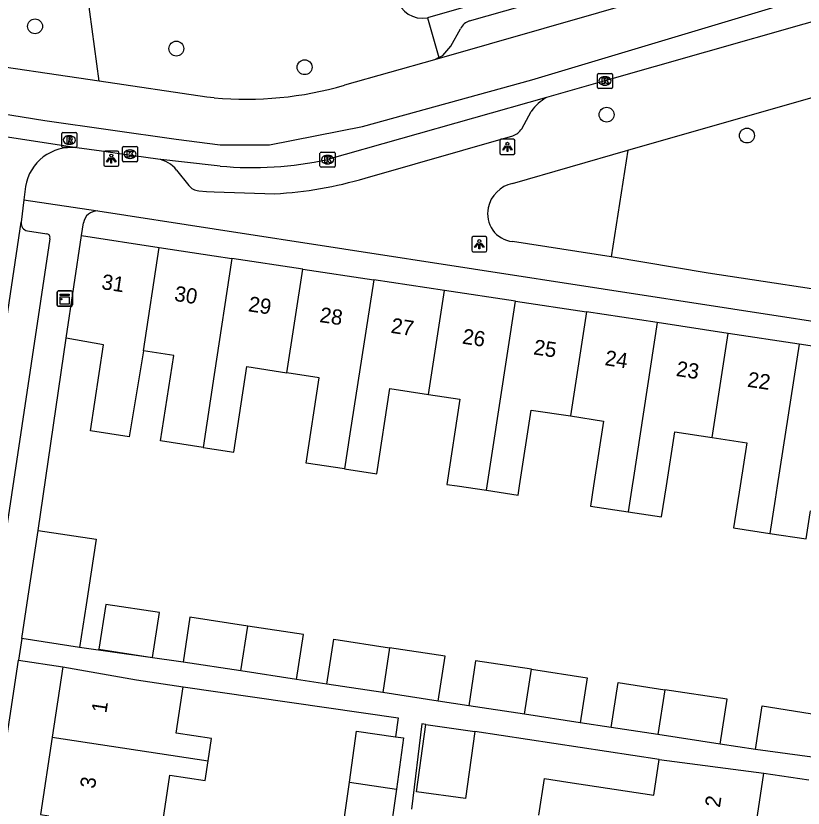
# Model space of a CAD drawing. Extents: x 162172 to 163187, y 382874 to 383684.
# Drawn here: x 162987 to 163038.7, y 383228.8 to 383280.9 of the extents above; entities that cross this region are included whole.
import ezdxf

# ---------------------------------------------------------------- set-up
doc = ezdxf.new("R2010")
doc.units = 0
for name, color, linetype in [('IMGEO_Boom', 7, 'Continuous'), ('IMGEO_Groenvoorziening', 7, 'Continuous'), ('IMGEO_Kast', 7, 'Continuous'), ('IMGEO_Kolk', 7, 'Continuous'), ('IMGEO_Lichtpunt', 7, 'Continuous'), ('IMGEO_Muur', 7, 'Continuous'), ('IMGEO_Pand', 7, 'Continuous'), ('IMGEO_Pand_nummerreeks', 7, 'Continuous'), ('IMGEO_Parkeervlak_open', 7, 'Continuous'), ('IMGEO_Rijbaan_lokaal_gesloten', 7, 'Continuous'), ('IMGEO_Rijbaan_lokaal_open', 7, 'Continuous'), ('IMGEO_Rioolput', 7, 'Continuous'), ('IMGEO_Voetpad_open', 7, 'Continuous')]:
    doc.layers.add(name, color=color, linetype=linetype)

msp = doc.modelspace()

# ---------------------------------------------------------------- linework, layer by layer
at = {"layer": 'IMGEO_Boom'}
for centre in [(162988.226, 383280.206), (162997.505, 383278.745), (163005.93, 383277.52), (163025.763, 383274.399), (163034.98, 383273.029)]:
    msp.add_circle(centre, 0.489, dxfattribs=at)
at = {"layer": 'IMGEO_Groenvoorziening'}
for points in [[(162992.43, 383276.599), (162990.743, 383289.153)], [(163027.16, 383272.057), (163026.073, 383265.053)]]:
    msp.add_lwpolyline(points, dxfattribs=at)
msp.add_arc((163013.659, 383282.465), 1.722, 106.7844, 281.2477, dxfattribs=at)
at = {"layer": 'IMGEO_Kast'}
for p, q in [((162989.679, 383261.888), (162989.679, 383262.729)), ((162989.679, 383262.729), (162989.679, 383261.888)), ((162989.754, 383262.813), (162990.595, 383262.813)), ((162990.595, 383262.813), (162989.754, 383262.813)), ((162990.679, 383262.738), (162990.679, 383261.897)), ((162990.679, 383261.897), (162990.679, 383262.738)), ((162990.604, 383261.813), (162989.763, 383261.813)), ((162989.763, 383261.813), (162990.604, 383261.813))]:
    msp.add_line(p, q, dxfattribs=at)
for points in [[(162989.874, 383262.603), (162990.474, 383262.603), (162990.474, 383262.518), (162989.874, 383262.518), (162989.874, 383262.603)], [(162989.874, 383262.428), (162990.474, 383262.428), (162990.474, 383261.939), (162989.874, 383261.939), (162989.874, 383262.428)]]:
    msp.add_lwpolyline(points, dxfattribs=at)
msp.add_circle((162989.958, 383262.277), 0.0377, dxfattribs=at)
for centre, start, end in [((162989.757, 383262.735), 92.4484, 184.2845), ((162989.757, 383262.735), 92.4484, 184.2845), ((162990.601, 383262.735), 2.4484, 94.2845), ((162990.601, 383262.735), 2.4484, 94.2845), ((162989.757, 383261.891), 182.4484, 274.2845), ((162989.757, 383261.891), 182.4484, 274.2845), ((162990.601, 383261.891), 272.4484, 4.2845), ((162990.601, 383261.891), 272.4484, 4.2845)]:
    msp.add_arc(centre, 0.0779, start, end, dxfattribs=at)
at = {"layer": 'IMGEO_Kolk'}
for p, q in [((163025.231, 383277.117), (163026.083, 383277.117)), ((163025.156, 383276.191), (163025.156, 383277.043)), ((163025.644, 383276.897), (163025.669, 383276.897)), ((163026.157, 383277.043), (163026.157, 383276.191)), ((163026.083, 383276.117), (163025.231, 383276.117)), ((163025.667, 383276.337), (163025.642, 383276.337)), ((162993.965, 383271.381), (162993.965, 383272.233)), ((162994.04, 383272.307), (162994.892, 383272.307)), ((162994.453, 383272.087), (162994.478, 383272.087)), ((162994.966, 383272.233), (162994.966, 383271.381)), ((163007.016, 383271.945), (163007.868, 383271.945)), ((162994.476, 383271.527), (162994.451, 383271.527)), ((163006.941, 383271.019), (163006.941, 383271.871)), ((163007.429, 383271.725), (163007.454, 383271.725)), ((163007.942, 383271.871), (163007.942, 383271.019)), ((162994.892, 383271.307), (162994.04, 383271.307)), ((163007.868, 383270.945), (163007.016, 383270.945)), ((163007.452, 383271.165), (163007.427, 383271.165))]:
    msp.add_line(p, q, dxfattribs=at)
for points in [[(163025.231, 383277.117), (163026.083, 383277.117)], [(163025.156, 383276.191), (163025.156, 383277.043)], [(163025.477, 383276.817), (163025.6, 383276.817), (163025.6, 383276.666), (163025.73, 383276.817), (163025.894, 383276.817), (163025.748, 383276.666), (163025.901, 383276.417), (163025.749, 383276.417), (163025.664, 383276.581), (163025.6, 383276.514), (163025.6, 383276.417), (163025.477, 383276.417), (163025.477, 383276.817)], [(163026.157, 383277.043), (163026.157, 383276.191)], [(163026.083, 383276.117), (163025.231, 383276.117)], [(162993.965, 383271.381), (162993.965, 383272.233)], [(162994.04, 383272.307), (162994.892, 383272.307)], [(162994.286, 383272.007), (162994.409, 383272.007), (162994.409, 383271.856), (162994.539, 383272.007), (162994.703, 383272.007), (162994.557, 383271.856), (162994.71, 383271.607), (162994.558, 383271.607), (162994.473, 383271.771), (162994.409, 383271.704), (162994.409, 383271.607), (162994.286, 383271.607), (162994.286, 383272.007)], [(162994.966, 383272.233), (162994.966, 383271.381)], [(163007.016, 383271.945), (163007.868, 383271.945)], [(163006.941, 383271.019), (163006.941, 383271.871)], [(163007.262, 383271.645), (163007.385, 383271.645), (163007.385, 383271.494), (163007.515, 383271.645), (163007.679, 383271.645), (163007.533, 383271.494), (163007.686, 383271.245), (163007.534, 383271.245), (163007.449, 383271.409), (163007.385, 383271.342), (163007.385, 383271.245), (163007.262, 383271.245), (163007.262, 383271.645)], [(163007.942, 383271.871), (163007.942, 383271.019)], [(162994.892, 383271.307), (162994.04, 383271.307)], [(163007.868, 383270.945), (163007.016, 383270.945)]]:
    msp.add_lwpolyline(points, dxfattribs=at)
for centre, start, end in [((163025.233, 383277.041), 91.552, 178.448), ((163025.233, 383277.041), 91.552, 178.448), ((163026.081, 383277.041), 1.552, 88.448), ((163026.081, 383277.041), 1.552, 88.448), ((163025.233, 383276.193), 181.552, 268.448), ((163025.233, 383276.193), 181.552, 268.448), ((163026.081, 383276.193), 271.552, 358.448), ((163026.081, 383276.193), 271.552, 358.448), ((162994.042, 383272.231), 91.552, 178.448), ((162994.042, 383272.231), 91.552, 178.448), ((162994.89, 383272.231), 1.552, 88.448), ((162994.89, 383272.231), 1.552, 88.448), ((163007.018, 383271.869), 91.552, 178.448), ((163007.018, 383271.869), 91.552, 178.448), ((163007.866, 383271.869), 1.552, 88.448), ((163007.866, 383271.869), 1.552, 88.448), ((162994.042, 383271.383), 181.552, 268.448), ((162994.042, 383271.383), 181.552, 268.448), ((162994.89, 383271.383), 271.552, 358.448), ((162994.89, 383271.383), 271.552, 358.448), ((163007.018, 383271.021), 181.552, 268.448), ((163007.018, 383271.021), 181.552, 268.448), ((163007.866, 383271.021), 271.552, 358.448), ((163007.866, 383271.021), 271.552, 358.448)]:
    msp.add_arc(centre, 0.0765, start, end, dxfattribs=at)
for centre, major_axis, ratio, start_param, end_param in [((163025.643, 383276.617), (-0.387, 0.002), 0.722429, 4.712389, 7.853982), ((163025.668, 383276.617), (-0.39, 0.002), 0.717154, 1.570796, 4.712389), ((162994.452, 383271.807), (-0.387, 0.002), 0.722429, 4.712389, 7.853982), ((162994.477, 383271.807), (-0.39, 0.002), 0.717154, 1.570796, 4.712389), ((163007.428, 383271.445), (-0.387, 0.002), 0.722429, 4.712389, 7.853982), ((163007.453, 383271.445), (-0.39, 0.002), 0.717154, 1.570796, 4.712389)]:
    msp.add_ellipse(centre, major_axis=major_axis, ratio=ratio, start_param=start_param, end_param=end_param, dxfattribs=at)
at = {"layer": 'IMGEO_Lichtpunt'}
for p, q in [((163018.752, 383272.689), (163018.752, 383271.882)), ((163018.752, 383272.689), (163018.752, 383271.882)), ((163019.654, 383272.784), (163018.846, 383272.784)), ((163019.654, 383272.784), (163018.846, 383272.784)), ((163019.748, 383271.882), (163019.748, 383272.689)), ((163019.748, 383271.882), (163019.748, 383272.689)), ((162992.735, 383271.915), (162992.735, 383271.108)), ((162992.735, 383271.915), (162992.735, 383271.108)), ((162993.637, 383272.01), (162992.829, 383272.01)), ((162993.637, 383272.01), (162992.829, 383272.01)), ((162993.731, 383271.108), (162993.731, 383271.915)), ((162993.731, 383271.108), (162993.731, 383271.915)), ((163018.846, 383271.788), (163019.654, 383271.788)), ((163018.846, 383271.788), (163019.654, 383271.788)), ((162992.829, 383271.014), (162993.637, 383271.014)), ((162992.829, 383271.014), (162993.637, 383271.014)), ((163016.905, 383266.29), (163016.905, 383265.483)), ((163016.905, 383266.29), (163016.905, 383265.483)), ((163017.807, 383266.385), (163016.999, 383266.385)), ((163017.807, 383266.385), (163016.999, 383266.385)), ((163017.901, 383265.483), (163017.901, 383266.29)), ((163017.901, 383265.483), (163017.901, 383266.29)), ((163016.999, 383265.389), (163017.807, 383265.389)), ((163016.999, 383265.389), (163017.807, 383265.389))]:
    msp.add_line(p, q, dxfattribs=at)
for points in [[(163019.126, 383272.353), (163019.165, 383272.325), (163018.977, 383272.063), (163018.939, 383272.09), (163019.126, 383272.353)], [(163019.228, 383272.305), (163019.275, 383272.305), (163019.275, 383271.983), (163019.228, 383271.983), (163019.228, 383272.305)], [(163019.338, 383272.325), (163019.376, 383272.352), (163019.563, 383272.09), (163019.524, 383272.062), (163019.338, 383272.325)], [(162993.109, 383271.579), (162993.148, 383271.551), (162992.96, 383271.289), (162992.922, 383271.316), (162993.109, 383271.579)], [(162993.211, 383271.531), (162993.258, 383271.531), (162993.258, 383271.209), (162993.211, 383271.209), (162993.211, 383271.531)], [(162993.321, 383271.551), (162993.359, 383271.578), (162993.546, 383271.316), (162993.507, 383271.288), (162993.321, 383271.551)], [(163017.279, 383265.954), (163017.318, 383265.926), (163017.13, 383265.664), (163017.092, 383265.691), (163017.279, 383265.954)], [(163017.381, 383265.906), (163017.428, 383265.906), (163017.428, 383265.584), (163017.381, 383265.584), (163017.381, 383265.906)], [(163017.491, 383265.926), (163017.529, 383265.953), (163017.716, 383265.691), (163017.677, 383265.663), (163017.491, 383265.926)]]:
    msp.add_lwpolyline(points, dxfattribs=at)
for centre in [(163019.251, 383272.487), (162993.234, 383271.713), (163017.404, 383266.088)]:
    msp.add_circle(centre, 0.0994, dxfattribs=at)
for centre, start, end in [((163018.846, 383272.689), 90, 180), ((163018.846, 383272.689), 90, 180), ((163019.654, 383272.689), 0, 90), ((163019.654, 383272.689), 0, 90), ((162992.829, 383271.915), 90, 180), ((162992.829, 383271.915), 90, 180), ((162993.637, 383271.915), 0, 90), ((162993.637, 383271.915), 0, 90), ((163018.846, 383271.882), 180, 270), ((163018.846, 383271.882), 180, 270), ((163019.654, 383271.882), 270, 0), ((163019.654, 383271.882), 270, 360), ((162992.829, 383271.108), 180, 270), ((162992.829, 383271.108), 180, 270), ((162993.637, 383271.108), 270, 0), ((162993.637, 383271.108), 270, 360), ((163016.999, 383266.29), 90, 180), ((163016.999, 383266.29), 90, 180), ((163017.807, 383266.29), 0, 90), ((163017.807, 383266.29), 0, 90), ((163016.999, 383265.483), 180, 270), ((163016.999, 383265.483), 180, 270), ((163017.807, 383265.483), 270, 0), ((163017.807, 383265.483), 270, 360)]:
    msp.add_arc(centre, 0.0946, start, end, dxfattribs=at)
at = {"layer": 'IMGEO_Muur'}
msp.add_lwpolyline([(162988.429, 383247.078), (162990.26, 383259.714)], dxfattribs=at)
at = {"layer": 'IMGEO_Pand'}
for points in [[(162990.26, 383259.714), (162991.274, 383266.454)], [(162991.274, 383266.454), (162996.382, 383265.68)], [(162995.351, 383258.876), (162996.382, 383265.68)], [(162996.382, 383265.68), (163000, 383265.131), (163001.154, 383264.956)], [(163001.154, 383264.956), (163000, 383257.325), (162999.273, 383252.529)], [(163005.81, 383264.252), (163001.154, 383264.956)], [(163004.762, 383257.439), (163005.81, 383264.252)], [(163005.81, 383264.252), (163010.466, 383263.548)], [(163010.466, 383263.548), (163008.909, 383253.427), (163008.554, 383251.121)], [(163015.122, 383262.843), (163010.466, 383263.548)], [(163014.073, 383256.016), (163015.122, 383262.843)], [(163019.778, 383262.139), (163015.122, 383262.843)], [(163017.866, 383249.708), (163017.911, 383250), (163018.218, 383251.993), (163019.778, 383262.139)], [(163019.778, 383262.139), (163024.435, 383261.434)], [(163024.435, 383261.434), (163023.385, 383254.605)], [(163029.091, 383260.73), (163024.435, 383261.434)], [(163029.091, 383260.73), (163027.527, 383250.561), (163027.441, 383250), (163027.178, 383248.295)], [(163033.747, 383260.025), (163029.091, 383260.73)], [(163032.694, 383253.173), (163033.747, 383260.025)], [(163038.403, 383259.321), (163033.747, 383260.025)], [(162995.351, 383258.876), (162994.408, 383253.228), (162991.862, 383253.62), (162992.73, 383259.268), (162990.26, 383259.714)], [(162999.273, 383252.529), (162996.476, 383252.96), (162997.339, 383258.572), (162995.351, 383258.876)], [(163038.403, 383259.321), (163036.97, 383250), (163036.836, 383249.13), (163036.489, 383246.879)], [(163043.302, 383258.58), (163038.403, 383259.321)], [(162999.273, 383252.529), (163000, 383252.419), (163001.273, 383252.226), (163002.137, 383257.84), (163004.762, 383257.439)], [(163008.554, 383251.121), (163006.03, 383251.504), (163006.894, 383257.113), (163004.762, 383257.439)], [(163008.554, 383251.121), (163010.663, 383250.801), (163011.525, 383256.405), (163014.073, 383256.016)], [(163014.073, 383256.016), (163016.135, 383255.701), (163015.274, 383250.101), (163015.942, 383250), (163017.866, 383249.708)], [(163017.866, 383249.708), (163019.949, 383249.392), (163020.043, 383250), (163020.81, 383254.987), (163023.385, 383254.605)], [(163023.385, 383254.605), (163025.568, 383254.26), (163024.912, 383250), (163024.708, 383248.67), (163027.178, 383248.295)], [(163027.178, 383248.295), (163029.378, 383247.961), (163029.692, 383250), (163030.237, 383253.547), (163032.694, 383253.173)], [(163032.694, 383253.173), (163034.965, 383252.825), (163034.531, 383250), (163034.107, 383247.244), (163036.489, 383246.879)], [(163036.489, 383246.879), (163038.866, 383246.513), (163039.13, 383248.231), (163039.15, 383248.361), (163041.692, 383247.97)], [(162987.353, 383239.958), (162987.775, 383242.751), (162988.429, 383247.078)], [(162988.429, 383247.078), (162992.23, 383246.504), (162991.576, 383242.177), (162991.154, 383239.384)], [(162992.419, 383239.259), (162995.944, 383238.72), (162996.395, 383241.671), (162992.869, 383242.21), (162992.419, 383239.259)], [(163002.2, 383240.785), (162998.402, 383241.365), (162997.951, 383238.413)], [(163001.746, 383237.834), (163002.2, 383240.785)], [(163005.4, 383237.276), (163005.854, 383240.227), (163002.2, 383240.785)], [(162991.154, 383239.384), (162987.353, 383239.958)], [(163007.397, 383236.97), (163007.85, 383239.922), (163011.514, 383239.363)], [(163011.514, 383239.363), (163011.06, 383236.411)], [(163014.705, 383235.854), (163015.159, 383238.807), (163011.514, 383239.363)], [(162990.06, 383238.111), (162989.357, 383233.481)], [(162990.06, 383238.111), (162994.898, 383237.251), (162997.958, 383236.789)], [(163001.746, 383237.834), (162997.951, 383238.413)], [(163020.823, 383237.942), (163017.163, 383238.501), (163016.709, 383235.548)], [(163005.4, 383237.276), (163001.746, 383237.834)], [(163020.369, 383234.989), (163020.823, 383237.942)], [(163020.823, 383237.942), (163024.478, 383237.384), (163024.023, 383234.431)], [(163026.071, 383234.118), (163026.525, 383237.071), (163029.585, 383236.604)], [(162999.606, 383231.933), (162999.826, 383233.395), (162997.499, 383233.747), (162997.958, 383236.789)], [(163011.06, 383236.411), (163007.397, 383236.97)], [(163029.585, 383236.604), (163029.134, 383233.65)], [(163033.231, 383233.024), (163033.682, 383235.979), (163029.585, 383236.604)], [(163014.705, 383235.854), (163011.06, 383236.411)], [(163020.369, 383234.989), (163016.709, 383235.548)], [(163035.534, 383232.662), (163035.971, 383235.549), (163039.68, 383234.953)], [(163024.023, 383234.431), (163020.369, 383234.989)], [(163008.873, 383230.533), (163009.34, 383233.867), (163011.897, 383233.509)], [(163017.12, 383233.862), (163016.503, 383229.446), (163013.277, 383229.896), (163013.893, 383234.313)], [(163013.893, 383234.313), (163017.12, 383233.862)], [(163029.134, 383233.65), (163026.071, 383234.118)], [(162989.357, 383233.481), (162988.586, 383228.401), (162989.126, 383228.319)], [(162989.357, 383233.481), (162999.606, 383231.933)], [(163011.897, 383233.509), (163012.43, 383233.434), (163011.958, 383230.067)], [(163033.231, 383233.024), (163029.134, 383233.65)], [(163039.263, 383232.162), (163035.534, 383232.662)], [(162996.548, 383227.454), (162997.082, 383230.986), (162999.41, 383230.634), (162999.606, 383231.933)], [(163021.315, 383228.352), (163021.678, 383230.762), (163023.226, 383230.529), (163028.862, 383229.675), (163029.217, 383232.022)], [(163029.217, 383232.022), (163036.097, 383231.121)], [(163035.35, 383226.153), (163036.097, 383231.121)], [(163010.909, 383226.645), (163008.377, 383227), (163008.873, 383230.533)], [(163008.873, 383230.533), (163011.958, 383230.067)], [(163011.958, 383230.067), (163011.467, 383226.567), (163010.909, 383226.645)]]:
    msp.add_lwpolyline(points, dxfattribs=at)
at = {"layer": 'IMGEO_Parkeervlak_open'}
msp.add_lwpolyline([(163014.75, 383278.161), (163014.462, 383278.009)], dxfattribs=at)
at = {"layer": 'IMGEO_Rijbaan_lokaal_gesloten'}
for points in [[(162920.076, 383280.478), (162927.187, 383281.43), (162932.122, 383282.103), (162935.262, 383282.327), (162940.869, 383281.654), (162963.075, 383278.288), (162979.785, 383275.484), (162988.869, 383274.025), (162997.504, 383272.791), (163000.382, 383272.424), (163003.62, 383272.424), (163009.736, 383273.624), (163020.844, 383276.695), (163040.344, 383282.562), (163053.955, 383286.521), (163056.952, 383287.24)], [(163039.446, 383285.182), (163014.462, 383278.009)], [(163045.541, 383282.298), (163045.337, 383282.248), (163025.657, 383276.617), (163021.814, 383275.521)], [(162992.43, 383276.599), (162983.503, 383277.926)], [(163014.462, 383278.009), (163008.552, 383276.33)], [(163000, 383275.499), (162999.752, 383275.522), (162999.504, 383275.548), (162992.43, 383276.599)], [(163021.814, 383275.521), (163007.437, 383271.446)], [(162990.964, 383272.214), (162978.681, 383274.105)], [(162996.284, 383271.485), (162993.768, 383271.831), (162992.596, 383271.991), (162990.964, 383272.214)], [(163000.379, 383271.02), (163000, 383271.063), (162996.284, 383271.485)]]:
    msp.add_lwpolyline(points, dxfattribs=at)
for centre, radius, start, end in [((163002.037, 383298.952), 23.541, 265.0349, 286.0651), ((163002.508, 383294.422), 23.499, 264.8009, 282.1072)]:
    msp.add_arc(centre, radius, start, end, dxfattribs=at)
at = {"layer": 'IMGEO_Rijbaan_lokaal_open'}
for points in [[(162987.607, 383269.67), (162987.498, 383268.807)], [(162987.498, 383268.807), (162987.312, 383267.33)], [(162983.074, 383238.918), (162987.312, 383267.33)]]:
    msp.add_lwpolyline(points, dxfattribs=at)
msp.add_arc((162990.593, 383269.217), 3.02, 82.9396, 171.3715, dxfattribs=at)
at = {"layer": 'IMGEO_Rioolput'}
for p, q in [((162989.98, 383272.308), (162989.98, 383273.16)), ((162990.055, 383273.234), (162990.907, 383273.234)), ((162990.468, 383273.014), (162990.493, 383273.014)), ((162990.981, 383273.16), (162990.981, 383272.308)), ((162990.491, 383272.454), (162990.466, 383272.454)), ((162990.907, 383272.234), (162990.055, 383272.234))]:
    msp.add_line(p, q, dxfattribs=at)
for points in [[(162989.98, 383272.308), (162989.98, 383273.16)], [(162990.055, 383273.234), (162990.907, 383273.234)], [(162990.569, 383272.932), (162990.317, 383272.934), (162990.317, 383272.534)], [(162990.981, 383273.16), (162990.981, 383272.308)], [(162990.317, 383272.534), (162990.441, 383272.534), (162990.441, 383272.696), (162990.452, 383272.696)], [(162990.495, 383272.853), (162990.441, 383272.853), (162990.441, 383272.772)], [(162990.441, 383272.772), (162990.493, 383272.772)], [(162990.499, 383272.667), (162990.57, 383272.534), (162990.71, 383272.534), (162990.645, 383272.66)], [(162990.907, 383272.234), (162990.055, 383272.234)]]:
    msp.add_lwpolyline(points, dxfattribs=at)
for centre, radius, start, end in [((162990.057, 383273.158), 0.0765, 91.552, 178.448), ((162990.057, 383273.158), 0.0765, 91.552, 178.448), ((162990.568, 383272.822), 0.109, 350.3612, 89.416), ((162990.905, 383273.158), 0.0765, 1.552, 88.448), ((162990.905, 383273.158), 0.0765, 1.552, 88.448), ((162990.451, 383272.643), 0.0533, 26.0293, 88.6989), ((162990.477, 383272.961), 0.19, 274.7715, 282.9687), ((162990.501, 383272.757), 0.0964, 77.0061, 93.1865), ((162990.515, 383272.814), 0.0378, 276.6634, 79.6772), ((162990.566, 383272.822), 0.112, 277.5842, 350.9817), ((162990.55, 383272.607), 0.108, 29.5134, 73.7905), ((162990.057, 383272.31), 0.0765, 181.552, 268.448), ((162990.057, 383272.31), 0.0765, 181.552, 268.448), ((162990.905, 383272.31), 0.0765, 271.552, 358.448), ((162990.905, 383272.31), 0.0765, 271.552, 358.448)]:
    msp.add_arc(centre, radius, start, end, dxfattribs=at)
for centre, major_axis, ratio, start_param, end_param in [((162990.467, 383272.734), (-0.387, 0.002), 0.722429, 4.712389, 7.853982), ((162990.492, 383272.734), (-0.39, 0.002), 0.717154, 1.570796, 4.712389)]:
    msp.add_ellipse(centre, major_axis=major_axis, ratio=ratio, start_param=start_param, end_param=end_param, dxfattribs=at)
at = {"layer": 'IMGEO_Voetpad_open'}
for points in [[(163036.074, 383287.123), (163029.209, 383285.15), (163013.995, 383280.776)], [(163016.76, 383280.569), (163036.014, 383286.05)], [(163013.995, 383280.776), (163014.75, 383278.161)], [(163014.75, 383278.161), (163015.003, 383278.295), (163015.523, 383278.899), (163016.165, 383280.049)], [(163027.16, 383272.057), (163037.793, 383275.104), (163045.084, 383277.184)], [(163020.195, 383273.476), (163020.81, 383274.618)], [(163009.902, 383270.234), (163019.602, 383273.011)], [(163019.579, 383269.874), (163027.16, 383272.057)], [(162997.525, 383270.751), (162998.319, 383269.739)], [(162998.977, 383269.4), (162999.488, 383269.36), (163000, 383269.323), (163003.981, 383269.202)], [(162987.498, 383268.807), (162992.357, 383268.069)], [(162992.357, 383268.069), (163000, 383266.891), (163042.573, 383260.331)], [(162991.274, 383266.454), (162991.407, 383267.283)], [(162987.726, 383266.757), (162989.003, 383266.564)], [(162989.191, 383266.241), (162984.812, 383237.124)], [(163026.073, 383265.053), (163019.577, 383266.061)], [(163042.825, 383262.415), (163032.443, 383263.993), (163026.073, 383265.053)], [(162988.429, 383247.078), (162990.26, 383259.714)], [(162987.353, 383239.958), (162987.141, 383238.55)], [(162997.951, 383238.413), (162991.154, 383239.384)], [(162980.052, 383191.449), (162987.141, 383238.55)], [(162987.141, 383238.55), (162990.06, 383238.111)], [(163007.397, 383236.97), (163005.4, 383237.276)], [(162997.958, 383236.789), (163012.077, 383234.758), (163011.897, 383233.509)], [(163016.709, 383235.548), (163014.705, 383235.854)], [(163026.071, 383234.118), (163024.023, 383234.431)], [(163013.893, 383234.313), (163013.624, 383234.356), (163012.949, 383228.748)], [(163029.217, 383232.022), (163017.12, 383233.862)], [(163035.534, 383232.662), (163033.231, 383233.024)], [(163036.097, 383231.121), (163039.037, 383230.674)]]:
    msp.add_lwpolyline(points, dxfattribs=at)
for centre, radius, start, end in [((163017.081, 383279.602), 1.019, 108.3353, 153.9684), ((163023.383, 383272.767), 3.17, 119.6713, 144.2652), ((163019.21, 383274.121), 1.177, 289.4362, 326.7672), ((162996.029, 383269.638), 1.865, 36.6514, 82.1435), ((163002.737, 383293.84), 24.669, 272.8901, 286.884), ((163019.994, 383267.87), 2.047, 101.708, 168.4719), ((162999.07, 383270.388), 0.993, 220.8551, 264.6301), ((163019.772, 383267.878), 1.827, 167.3151, 263.8872), ((162992.324, 383267.142), 0.928, 87.9623, 171.2443), ((162987.846, 383267.28), 0.536, 174.6277, 257.0695), ((162988.982, 383266.335), 0.23, 335.7546, 84.6479)]:
    msp.add_arc(centre, radius, start, end, dxfattribs=at)

# ---------------------------------------------------------------- texts
at = {"layer": 'IMGEO_Pand_nummerreeks'}
for s, rotation, p in [('31', 351.3787, (162992.547, 383262.943)), ('30', 350.9857, (162997.33, 383262.172)), ('29', 351.3977, (163002.188, 383261.482)), ('28', 351.3977, (163006.874, 383260.774)), ('27', 351.3977, (163011.554, 383260.066)), ('26', 351.3977, (163016.237, 383259.357)), ('25', 351.3977, (163020.92, 383258.649)), ('24', 351.3977, (163025.603, 383257.94)), ('23', 351.3977, (163030.286, 383257.232)), ('22', 351.3977, (163034.967, 383256.524)), ('1', 81.3683, (162992.91, 383235.032)), ('3', 81.3683, (162992.156, 383230.064)), ('2', 81.4495, (163033.202, 383228.819))]:
    msp.add_text(s, height=1, rotation=rotation, dxfattribs=at).set_placement(p)

doc.saveas('drawing.dxf')
